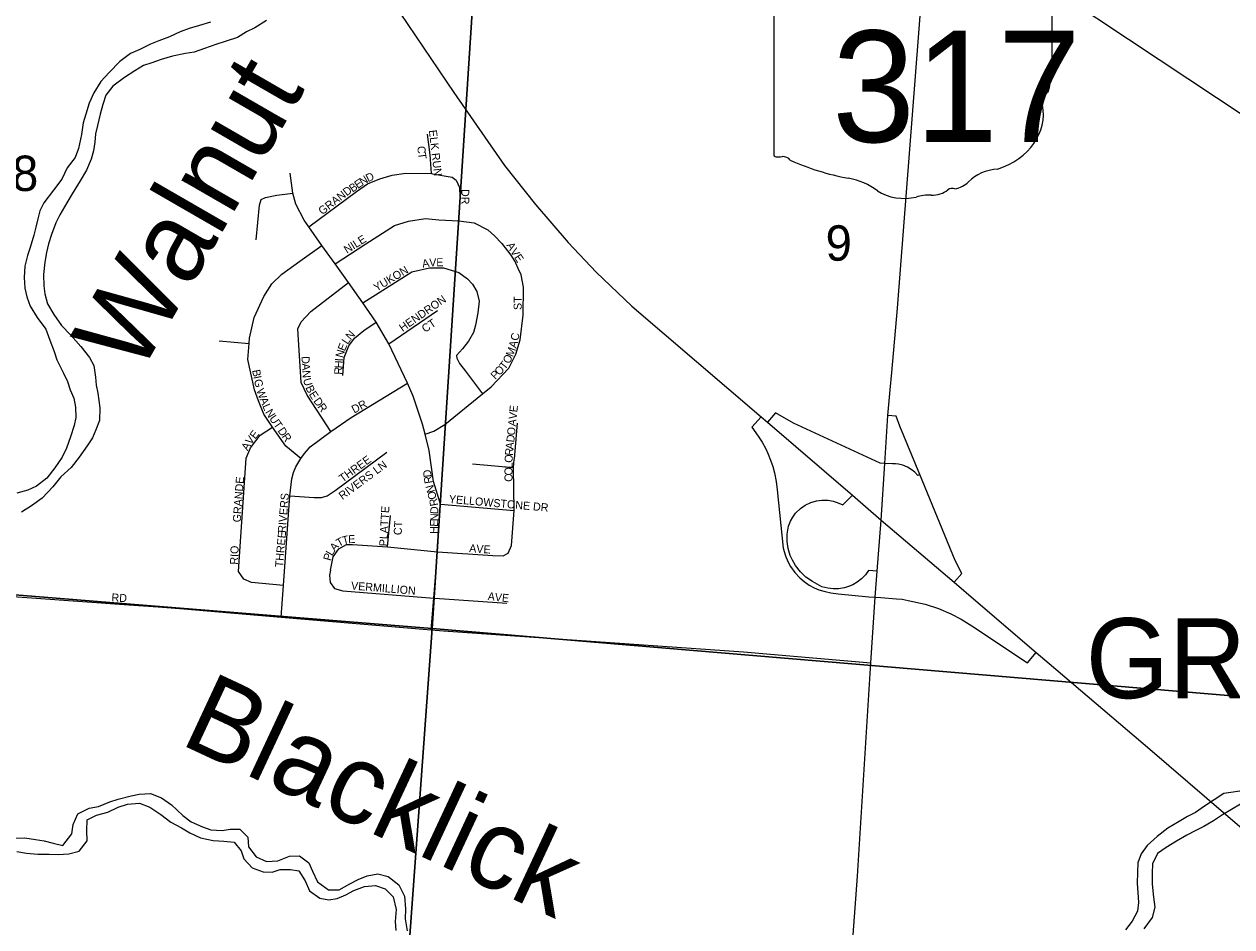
# Model space of a CAD drawing. Extents: x 0 to 34, y 0 to 22.
# Drawn here: x 5.595 to 7.024, y 15.756 to 16.825 of the extents above; entities that cross this region are included whole.
import ezdxf

# ---------------------------------------------------------------- set-up
doc = ezdxf.new("R2010")
doc.units = 0
for name, color, linetype in [('GM_X_City_Street', 7, 'Continuous'), ('GM_X_City_Street_Text', 7, 'Continuous'), ('GM_X_Corporation_Text', 7, 'Continuous'), ('GM_X_Interchange_Ramps', 7, 'Continuous'), ('GM_X_Major_River', 7, 'Continuous'), ('GM_X_Major_River_Text', 7, 'Continuous'), ('GM_X_Minor_River', 7, 'Continuous'), ('GM_X_Minor_River_Text', 7, 'Continuous'), ('GM_X_Section', 7, 'Continuous'), ('GM_X_Section_Text', 7, 'Continuous'), ('GM_X_State_Location', 7, 'Continuous'), ('GM_X_State_Route', 7, 'Continuous'), ('GM_X_State_Shield', 7, 'Continuous'), ('GM_X_US_Route', 7, 'Continuous')]:
    doc.layers.add(name, color=color, linetype=linetype)

msp = doc.modelspace()

# ---------------------------------------------------------------- linework, layer by layer
at = {"layer": 'GM_X_City_Street'}
for points in [[(6.5904, 16.9823), (6.5965, 16.9798), (6.6655, 16.9545), (6.7025, 16.9357), (6.7917, 16.88), (6.9382, 16.7826), (7.1077, 16.6702), (7.1098, 16.6688)], [(6.0771, 16.6476), (6.0755, 16.6699), (6.0723, 16.6942)], [(6.0766, 16.1075), (6.0798, 16.1449), (6.0842, 16.2), (6.0875, 16.2563), (6.0795, 16.2832), (6.0744, 16.32), (6.0694, 16.3391), (6.0664, 16.3508), (6.0552, 16.3842), (6.0486, 16.3995), (6.0267, 16.4459), (6.0114, 16.4718), (5.9957, 16.4946), (5.9788, 16.5185), (5.9629, 16.5407), (5.9471, 16.5624), (5.9319, 16.5845), (5.9265, 16.5923), (5.9165, 16.6113), (5.9131, 16.6244), (5.9096, 16.6481)], [(5.9319, 16.5845), (5.9883, 16.6263), (6.0011, 16.6355), (6.0159, 16.6416), (6.0303, 16.6459), (6.0467, 16.6482), (6.0771, 16.6476), (6.0782, 16.6475), (6.1014, 16.6434), (6.1063, 16.6397), (6.1101, 16.6313), (6.1106, 16.6203), (6.1099, 16.6051), (6.1092, 16.5918)], [(5.8696, 16.5693), (5.8733, 16.6104), (5.8755, 16.6168), (5.8804, 16.6195), (5.8941, 16.6222), (5.9131, 16.6244)], [(5.9629, 16.5407), (5.9995, 16.5645), (6.0332, 16.5862), (6.0499, 16.5912), (6.07, 16.5943), (6.0856, 16.5929), (6.1092, 16.5918), (6.1274, 16.5892), (6.1438, 16.5809), (6.1517, 16.5741), (6.1601, 16.565), (6.1708, 16.551), (6.1769, 16.5415)], [(5.9222, 16.3102), (5.9045, 16.3251), (5.8888, 16.3476), (5.8787, 16.3629), (5.8723, 16.3786), (5.8675, 16.3918), (5.8595, 16.4276), (5.8612, 16.4466), (5.8617, 16.4527), (5.8673, 16.4774), (5.8786, 16.5021), (5.888, 16.517), (5.8998, 16.5284), (5.9214, 16.5441), (5.9471, 16.5624)], [(6.0694, 16.3391), (6.0797, 16.3428), (6.0929, 16.3505), (6.1372, 16.3867), (6.1475, 16.3951), (6.1686, 16.4172), (6.1769, 16.434), (6.1818, 16.4507), (6.1855, 16.48), (6.1858, 16.513), (6.1831, 16.5278), (6.1796, 16.5354), (6.1769, 16.5415)], [(5.9957, 16.4946), (6.0539, 16.5312), (6.0748, 16.5362), (6.0911, 16.5359), (6.1094, 16.5306), (6.1197, 16.5231), (6.1254, 16.5166)], [(5.958, 16.3424), (5.9298, 16.3854), (5.9226, 16.4003), (5.919, 16.4639), (5.9227, 16.4723), (5.9341, 16.4845), (5.9788, 16.5185)], [(6.1254, 16.5166), (6.1307, 16.5079), (6.1334, 16.4965), (6.132, 16.4828), (6.1293, 16.468), (6.1267, 16.4596), (6.1207, 16.4494), (6.1139, 16.4402), (6.1067, 16.4322), (6.1071, 16.4292), (6.1101, 16.4227), (6.1174, 16.4136), (6.1372, 16.3867)], [(6.0267, 16.4459), (6.0841, 16.4857)], [(5.972, 16.4086), (5.9738, 16.4299), (5.9791, 16.4436), (5.9859, 16.4527), (5.9968, 16.4619), (6.0114, 16.4718)], [(5.8256, 16.4495), (5.8612, 16.4466)], [(5.8993, 16.1224), (5.9017, 16.1598), (5.9093, 16.266), (5.9117, 16.2861), (5.9137, 16.2937), (5.9165, 16.3006), (5.9222, 16.3102), (5.9266, 16.3162), (5.9334, 16.3243), (5.958, 16.3424), (5.982, 16.3589), (6.0486, 16.3995)], [(6.175, 16.3093), (6.1751, 16.3099), (6.1788, 16.3523)], [(5.9017, 16.1598), (5.8639, 16.1634), (5.855, 16.1674), (5.8486, 16.1767), (5.8506, 16.206), (5.8578, 16.3106), (5.8627, 16.3231), (5.8743, 16.338), (5.8888, 16.3476)], [(5.9093, 16.266), (5.9383, 16.2641), (5.9467, 16.264), (5.9536, 16.266), (5.9632, 16.2724), (6.0243, 16.318)], [(6.1619, 16.1952), (6.1679, 16.1984), (6.1719, 16.2073), (6.1747, 16.2487), (6.1742, 16.2995), (6.175, 16.3093)], [(6.1254, 16.3039), (6.1742, 16.2995)], [(6.0875, 16.2563), (6.1747, 16.2487)], [(6.0251, 16.2056), (6.0284, 16.243)], [(5.9576, 16.1783), (5.9608, 16.194), (5.9672, 16.2032), (5.9765, 16.2085), (5.9837, 16.2085), (6.0251, 16.2056), (6.0842, 16.2), (6.1498, 16.1956), (6.1619, 16.1952)], [(5.1396, 16.1788), (5.2853, 16.1685), (5.5486, 16.1493), (5.7187, 16.1373), (5.7537, 16.1349), (5.7841, 16.1323)], [(5.9576, 16.1783), (5.9564, 16.1723), (5.9572, 16.1634), (5.9624, 16.1566), (5.972, 16.1538), (6.0798, 16.1449), (6.0808, 16.1448)], [(6.0808, 16.1448), (6.1663, 16.1389)], [(5.7841, 16.1323), (5.8993, 16.1224), (6.0766, 16.1075), (6.0912, 16.1065)], [(6.0912, 16.1065), (6.4462, 16.0814), (6.5968, 16.0685)]]:
    msp.add_lwpolyline(points, dxfattribs=at)
at = {"layer": 'GM_X_Interchange_Ramps'}
for points in [[(6.4672, 16.3597), (6.4561, 16.3474), (6.4637, 16.3369), (6.4682, 16.3297), (6.4726, 16.3217), (6.4756, 16.3153), (6.4783, 16.3084), (6.4809, 16.3007), (6.483, 16.2932), (6.485, 16.2833), (6.4863, 16.2732), (6.4934, 16.2043), (6.4959, 16.1953), (6.4988, 16.1883), (6.5021, 16.1824), (6.5069, 16.1755), (6.513, 16.1689), (6.5179, 16.1647), (6.524, 16.1605), (6.5301, 16.1571), (6.5356, 16.1548), (6.5428, 16.1527), (6.5495, 16.1515), (6.5585, 16.1501), (6.5946, 16.1466), (6.6022, 16.1461)], [(6.6135, 16.3046), (6.6081, 16.3049), (6.5054, 16.3523), (6.4842, 16.3642), (6.4747, 16.3532)], [(6.6955, 16.1641), (6.7048, 16.1742), (6.6968, 16.1894), (6.6549, 16.2912), (6.6312, 16.3487), (6.627, 16.3605), (6.6172, 16.3611)], [(6.6549, 16.2912), (6.6528, 16.2903), (6.6492, 16.2941), (6.6449, 16.2975), (6.6403, 16.3002), (6.6348, 16.3023), (6.6297, 16.3035), (6.6262, 16.3039), (6.6226, 16.304), (6.6135, 16.3046)], [(6.6046, 16.177), (6.5944, 16.1778), (6.5907, 16.1727), (6.586, 16.1679), (6.5809, 16.1639), (6.5757, 16.1609), (6.5707, 16.1588), (6.5657, 16.1573), (6.5589, 16.1561), (6.5523, 16.156), (6.5459, 16.1568), (6.5389, 16.1586), (6.5278, 16.1647), (6.5201, 16.17), (6.5136, 16.1761), (6.5079, 16.1835), (6.5042, 16.1899), (6.5017, 16.1957), (6.4993, 16.2039), (6.498, 16.2121), (6.498, 16.2209), (6.4997, 16.2301), (6.5019, 16.236), (6.5046, 16.2409), (6.508, 16.2456), (6.5137, 16.2512), (6.5194, 16.2552), (6.5261, 16.2584), (6.5327, 16.2603), (6.5391, 16.2611), (6.5464, 16.2609), (6.5524, 16.2598), (6.5572, 16.2583), (6.5638, 16.2553), (6.5753, 16.267)], [(6.6022, 16.1461), (6.6087, 16.1456), (6.6275, 16.1442), (6.6339, 16.1437), (6.6412, 16.1424), (6.6614, 16.138), (6.6772, 16.1329), (6.6916, 16.1264), (6.704, 16.12), (6.7167, 16.1123), (6.7824, 16.0686), (6.7928, 16.0806)]]:
    msp.add_lwpolyline(points, dxfattribs=at)
at = {"layer": 'GM_X_Major_River'}
for points in [[(5.8817, 16.829), (5.8681, 16.8203), (5.8579, 16.8153), (5.8476, 16.8089), (5.834, 16.8043), (5.8219, 16.8005), (5.8083, 16.7956), (5.7961, 16.7914), (5.7859, 16.7899), (5.7704, 16.7868), (5.7571, 16.7827), (5.7462, 16.7789), (5.7363, 16.7754), (5.7261, 16.7694), (5.7136, 16.7614), (5.7, 16.7511), (5.6916, 16.7405), (5.6882, 16.7295), (5.6848, 16.7178), (5.6818, 16.7045), (5.6795, 16.6946), (5.6784, 16.6848), (5.6772, 16.6745), (5.6742, 16.6647), (5.6689, 16.6518), (5.6613, 16.6389), (5.6519, 16.6237), (5.6454, 16.6131), (5.6371, 16.5987), (5.6325, 16.5892), (5.6272, 16.5755), (5.6238, 16.5645), (5.6215, 16.5543), (5.6196, 16.5429), (5.6178, 16.5281), (5.6181, 16.5148), (5.6196, 16.5054), (5.6227, 16.4936), (5.6302, 16.4807), (5.6393, 16.4678), (5.6503, 16.4565), (5.662, 16.4428), (5.6723, 16.4299), (5.6776, 16.4204), (5.6794, 16.4068), (5.6802, 16.3973), (5.6821, 16.3875), (5.6844, 16.3704), (5.684, 16.3552), (5.6798, 16.3442), (5.676, 16.3347), (5.6696, 16.3253), (5.6601, 16.312), (5.6506, 16.2998), (5.6385, 16.2888), (5.6287, 16.2767), (5.6162, 16.2634), (5.6037, 16.2543), (5.5919, 16.2467)], [(5.8155, 16.8267), (5.8026, 16.8229), (5.7901, 16.8195), (5.7795, 16.8153), (5.767, 16.8096), (5.7545, 16.8046), (5.7443, 16.8009), (5.7318, 16.7944), (5.7208, 16.7898), (5.7083, 16.7804), (5.6954, 16.7671), (5.6856, 16.7568), (5.6776, 16.7432), (5.6719, 16.731), (5.6678, 16.7178), (5.6647, 16.7079), (5.6628, 16.6939), (5.6591, 16.6772), (5.6553, 16.6666), (5.6458, 16.6544), (5.6394, 16.6411), (5.6295, 16.6279), (5.6181, 16.6131), (5.6136, 16.6036), (5.611, 16.5941), (5.6087, 16.5842), (5.6064, 16.5748), (5.6019, 16.56), (5.5988, 16.5505), (5.5958, 16.538), (5.595, 16.5247), (5.5958, 16.5118), (5.5981, 16.5016), (5.6022, 16.4906), (5.6102, 16.4773), (5.6204, 16.4636), (5.6253, 16.4504), (5.6306, 16.4371), (5.6336, 16.4273), (5.6416, 16.4113), (5.6461, 16.4015), (5.6495, 16.3916), (5.6537, 16.3818), (5.6556, 16.3711), (5.656, 16.359), (5.6541, 16.3495), (5.6499, 16.3359), (5.645, 16.3226), (5.64, 16.312), (5.6313, 16.2991), (5.6219, 16.2869), (5.6094, 16.2774)], [(5.6094, 16.2774), (5.5991, 16.2729), (5.5863, 16.2691)]]:
    msp.add_lwpolyline(points, dxfattribs=at)
at = {"layer": 'GM_X_Minor_River'}
for points in [[(5.585, 15.8609), (5.5956, 15.8612), (5.6084, 15.8592), (5.6186, 15.8576), (5.6292, 15.8549), (5.6409, 15.8521), (5.6513, 15.8661), (5.6529, 15.8771), (5.6583, 15.8895), (5.672, 15.8963), (5.683, 15.8984), (5.6963, 15.904), (5.7062, 15.907), (5.7214, 15.911), (5.7312, 15.9128), (5.7445, 15.9139), (5.7573, 15.9085), (5.7694, 15.9004), (5.7829, 15.8878), (5.7927, 15.8801), (5.8059, 15.8743), (5.816, 15.8708), (5.8293, 15.8699), (5.8388, 15.8714), (5.8501, 15.8717), (5.8595, 15.8621), (5.8605, 15.8507), (5.8695, 15.8389), (5.8819, 15.8331), (5.8952, 15.8341), (5.9089, 15.8397), (5.921, 15.84), (5.9319, 15.8315), (5.936, 15.822), (5.9423, 15.8091), (5.9551, 15.7998), (5.9676, 15.7997), (5.9805, 15.8068), (5.9904, 15.8121), (6.001, 15.8162), (6.0136, 15.8187), (6.0257, 15.8156), (6.0384, 15.8056), (6.0451, 15.7923), (6.0461, 15.7771), (6.046, 15.7653), (6.0481, 15.7513)], [(7.0419, 15.9178), (7.0148, 15.9138), (6.992, 15.8988), (6.9813, 15.8913), (6.9718, 15.8864), (6.9619, 15.8808), (6.9485, 15.8726), (6.936, 15.8628), (6.9241, 15.8523), (6.9168, 15.8425), (6.9129, 15.8315), (6.9125, 15.8205), (6.9123, 15.8072), (6.913, 15.7966), (6.9136, 15.7848), (6.9124, 15.7746), (6.9062, 15.7625), (6.8982, 15.7523)], [(5.5863, 15.845), (5.5977, 15.843), (5.6113, 15.8421), (5.6246, 15.842), (5.6352, 15.8415), (5.6477, 15.8422), (5.6602, 15.8455), (5.6694, 15.8579), (5.6691, 15.8701), (5.6696, 15.8826), (5.6807, 15.8882), (5.6939, 15.8915), (5.7061, 15.8975), (5.7171, 15.9012), (5.7315, 15.9022), (5.7436, 15.8976), (5.7568, 15.8887), (5.7684, 15.8799), (5.7812, 15.873), (5.791, 15.8672), (5.8038, 15.8614), (5.8186, 15.8583), (5.8314, 15.8574), (5.8435, 15.8562), (5.8518, 15.8458), (5.8551, 15.8363), (5.8648, 15.8256), (5.878, 15.821), (5.8883, 15.8205), (5.8981, 15.8238), (5.9103, 15.8237), (5.9201, 15.8221), (5.9275, 15.8103), (5.9327, 15.7985), (5.9448, 15.7897), (5.9557, 15.7877), (5.9652, 15.7895), (5.9755, 15.7936), (5.985, 15.7988), (5.9979, 15.8037), (6.0108, 15.8047), (6.0221, 15.8008), (6.0315, 15.7913), (6.0351, 15.7764), (6.0339, 15.7624), (6.0349, 15.7514)], [(7.0345, 15.901), (7.0131, 15.8884), (7.0024, 15.8813), (6.991, 15.8745), (6.9807, 15.8697), (6.9708, 15.8644), (6.9586, 15.8573), (6.9464, 15.8498), (6.9361, 15.8427), (6.9303, 15.8306), (6.9299, 15.8196), (6.9301, 15.8063), (6.9315, 15.7911), (6.9329, 15.779), (6.9301, 15.7669), (6.9201, 15.7537)]]:
    msp.add_lwpolyline(points, dxfattribs=at)
at = {"layer": 'GM_X_Section'}
for points in [[(5.123, 17.2087), (6.1439, 17.131), (6.0779, 16.1089), (5.0408, 16.1927)], [(6.1439, 17.131), (7.1918, 17.0445), (7.1133, 16.022), (6.0779, 16.1089)], [(5.0408, 16.1927), (6.0779, 16.1089), (6.0038, 15.0886), (4.9746, 15.1686)], [(6.0779, 16.1089), (7.1133, 16.022), (7.0289, 14.9993), (6.0038, 15.0886)]]:
    msp.add_lwpolyline(points, close=True, dxfattribs=at)
at = {"layer": 'GM_X_State_Route'}
for points in [[(6.6219, 16.4123), (6.6287, 16.4882), (6.6574, 16.8602), (6.6655, 16.9545), (6.6711, 17.034)], [(6.62, 16.3918), (6.6219, 16.4123)], [(6.6092, 16.2373), (6.6135, 16.3046), (6.6172, 16.3611), (6.62, 16.3918)], [(6.603, 16.1564), (6.6046, 16.177), (6.6092, 16.2373)], [(6.5968, 16.0685), (6.6022, 16.1461), (6.603, 16.1564)], [(6.5714, 15.682), (6.5813, 15.816), (6.5968, 16.0685)]]:
    msp.add_lwpolyline(points, dxfattribs=at)
at = {"layer": 'GM_X_State_Shield'}
for p, q in [((6.4821, 16.871), (6.4821, 16.6709)), ((6.8117, 16.7747), (6.8117, 16.8794)), ((6.8116, 16.7747), (6.8117, 16.7747))]:
    msp.add_line(p, q, dxfattribs=at)
for centre, major_axis, start_param, end_param in [((6.8108, 16.767), (0.00568, 0), 1.883978, 3.671073), ((6.8078, 16.7743), (0.00393, 0), 5.05454, 6.418171), ((6.7747, 16.7538), (0.0341, 0), 5.934695, 6.695948), ((6.8248, 16.7309), (0.0248, 0), 2.387724, 3.262537), ((6.7138, 16.7176), (0.0874, 0), 5.101752, 6.440018), ((6.4859, 16.6704), (0.00385, 0), 3.00124, 4.508301), ((6.4865, 16.6909), (0.0294, 0), 4.665946, 4.897461), ((6.4925, 16.6593), (0.0106, 0), 0.519207, 1.627899), ((6.6263, 16.8391), (0.2524, 0), 4.195997, 4.488961), ((6.7507, 16.6147), (0.0479, 0), 1.647645, 2.488434), ((6.5511, 16.581), (0.079, 0), 0.823519, 1.323587), ((6.69, 16.6515), (0.0282, 0), 4.937069, 5.64225), ((6.6365, 16.6583), (0.0501, 0), 4.026481, 4.996735), ((6.6691, 16.6434), (0.0267, 0), 4.691044, 5.507374), ((6.6933, 16.624), (0.00752, 0), 1.147584, 2.315152), ((6.6654, 16.5891), (0.0412, 0), 1.495662, 1.94098)]:
    msp.add_ellipse(centre, major_axis=major_axis, ratio=0.8, start_param=start_param, end_param=end_param, dxfattribs=at)
at = {"layer": 'GM_X_US_Route'}
for points in [[(5.7828, 17.1218), (5.799, 17.1116), (5.8065, 17.1058), (5.8292, 17.0876), (5.8606, 17.0611), (5.8869, 17.0362), (5.9107, 17.0113), (5.9349, 16.9847), (5.962, 16.9493), (5.9836, 16.9207), (6.04, 16.8375), (6.1033, 16.7438), (6.1634, 16.657), (6.2001, 16.6111), (6.2389, 16.5659), (6.2721, 16.5311), (6.3142, 16.4908), (6.4672, 16.3597), (6.4747, 16.3532), (6.5753, 16.267), (6.6092, 16.2373)], [(6.6092, 16.2373), (6.6955, 16.1641), (6.7214, 16.1418)], [(6.7214, 16.1418), (6.7928, 16.0806), (6.8081, 16.0676)], [(6.8081, 16.0676), (6.9271, 15.9663), (7.017, 15.8889), (7.0829, 15.8326)]]:
    msp.add_lwpolyline(points, dxfattribs=at)

# ---------------------------------------------------------------- texts
at = {"layer": 'GM_X_City_Street_Text'}
for s, rotation, p in [('ELK RUN', 276.6534, (6.0739, 16.6988)), ('C', 274.6427, (6.0602, 16.6799)), ('T', 277.762, (6.0609, 16.6719)), ('E', 34.8859, (5.9898, 16.6293)), ('N', 32.0471, (5.9952, 16.6331)), ('D', 25.7537, (6.002, 16.6373)), ('GRAND', 37.5664, (5.9477, 16.5983)), ('B', 34.8488, (5.9836, 16.625)), ('DR', 270, (6.1123, 16.6294)), ('NILE', 32.1985, (5.977, 16.5526)), ('A', 301.6648, (6.1653, 16.5628)), ('V', 302.6465, (6.1698, 16.5556)), ('E', 303.6249, (6.1744, 16.5484)), ('YUKON', 31.1607, (6.0121, 16.5076)), ('A', 10.2638, (6.0667, 16.5361)), ('V', 1.9674, (6.0745, 16.5376)), ('E', 0, (6.0827, 16.5379)), ('HENDRON', 34.8556, (6.0428, 16.46)), ('ST', 90, (6.1837, 16.4861)), ('CT', 33.6968, (6.0694, 16.459)), ('L', 56.022, (5.9778, 16.4446)), ('N', 47.9835, (5.9813, 16.4499)), ('C', 79.3073, (6.1797, 16.4492)), ('N', 74.9404, (5.9723, 16.4289)), ('E', 67.9602, (5.9744, 16.4367)), ('M', 68.8658, (6.1733, 16.43)), ('A', 74.4243, (6.1772, 16.4403)), ('D', 273.2587, (5.9231, 16.4312)), ('A', 273.2587, (5.9236, 16.4228)), ('H', 86.6104, (5.9717, 16.4169)), ('I', 86.6587, (5.9722, 16.4252)), ('T', 51.6018, (6.1639, 16.4147)), ('O', 63.3191, (6.1692, 16.4217)), ('B', 280.9956, (5.8647, 16.4147)), ('N', 273.2368, (5.924, 16.4145)), ('R', 86.6221, (5.9712, 16.4094)), ('P', 45.2512, (6.1526, 16.4032)), ('O', 45.2472, (6.1573, 16.4079)), ('I', 280.9928, (5.8662, 16.4073)), ('G', 280.997, (5.867, 16.4033)), ('W', 289.965, (5.8695, 16.3911)), ('U', 285.0234, (5.9249, 16.4041)), ('B', 295.1582, (5.9276, 16.3943)), ('A', 292.2238, (5.8734, 16.3805)), ('E', 302.3874, (5.9315, 16.3864)), ('D', 305.3426, (5.9368, 16.3783)), ('L', 293.3785, (5.8766, 16.3726)), ('N', 301.0417, (5.8799, 16.3653)), ('R', 305.3694, (5.9416, 16.3715)), ('DR', 27.8967, (5.9855, 16.3635)), ('V', 84.1459, (6.1777, 16.3564)), ('E', 84.1426, (6.1785, 16.3647)), ('U', 304.6987, (5.8845, 16.3576)), ('T', 304.7799, (5.8893, 16.3507)), ('A', 84.1328, (6.1768, 16.3481)), ('V', 53.0776, (5.8634, 16.3259)), ('E', 51.7967, (5.8684, 16.3326)), ('D', 304.7641, (5.8945, 16.3432)), ('R', 304.7812, (5.8993, 16.3363)), ('D', 84.1328, (6.1749, 16.3291)), ('O', 84.1355, (6.1757, 16.3373)), ('A', 60.7756, (5.8595, 16.3189)), ('A', 84.1546, (6.174, 16.3208)), ('THREE', 36.1207, (5.9719, 16.2817)), ('O', 87.2446, (6.1729, 16.3051)), ('R', 84.3087, (6.1733, 16.3133)), ('RIVERS LN', 36.5526, (5.9716, 16.2611)), ('D', 96.8567, (6.0773, 16.2886)), ('O', 89.9478, (6.1729, 16.2902)), ('L', 89.918, (6.1729, 16.2986)), ('GRANDE', 85.7938, (5.8512, 16.2345)), ('R', 99.5382, (6.0785, 16.2814)), ('C', 89.9271, (6.1729, 16.2827)), ('RIVERS', 85.3312, (5.9045, 16.222)), ('N', 105.1302, (6.0812, 16.2711)), ('O', 105.1302, (6.0834, 16.2631)), ('YELLOWSTONE DR', 354.9719, (6.0973, 16.2578)), ('PLATTE', 86.6998, (6.0245, 16.2062)), ('R', 100.7951, (6.085, 16.2549)), ('D', 89.2495, (6.085, 16.2445)), ('E', 88.7763, (6.0847, 16.2295)), ('N', 88.7541, (6.0849, 16.2361)), ('THREE', 84.9234, (5.9012, 16.1812)), ('CT', 86.8222, (6.0416, 16.2194)), ('H', 88.7541, (6.0845, 16.2211)), ('A', 47.3808, (5.9625, 16.1997)), ('T', 29.3518, (5.9675, 16.2054)), ('T', 14.7783, (5.9727, 16.2084)), ('E', 2.8147, (5.9786, 16.21)), ('AVE', 356.0569, (6.1214, 16.1995)), ('RIO', 87.6152, (5.8479, 16.1845)), ('P', 74.5124, (5.9578, 16.1886)), ('L', 59.1674, (5.9594, 16.1944)), ('VERMILLION', 355.3441, (5.9815, 16.1553)), ('AVE', 353.8878, (6.1432, 16.1428)), ('RD', 356.989, (5.6981, 16.1412))]:
    msp.add_text(s, height=0.00947, rotation=rotation, dxfattribs=at).set_placement(p)
at = {"layer": 'GM_X_Corporation_Text'}
msp.add_text('GROVEPORT', height=0.0947, rotation=0, dxfattribs=at).set_placement((6.8513, 16.0266))
at = {"layer": 'GM_X_Major_River_Text'}
msp.add_text('Walnut', height=0.09469, rotation=60, dxfattribs=at).set_placement((5.7306, 16.4069))
at = {"layer": 'GM_X_Minor_River_Text'}
msp.add_text('Blacklick', height=0.09469, rotation=335.0021, dxfattribs=at).set_placement((5.7775, 15.9732))
at = {"layer": 'GM_X_Section_Text'}
for s, p in [('8', (5.5805, 16.627)), ('9', (6.5434, 16.5445))]:
    msp.add_text(s, height=0.0419, rotation=0, dxfattribs=at).set_placement(p)
at = {"layer": 'GM_X_State_Location'}
for s in ['s', 'r']:
    msp.add_text(s, height=0.000189, dxfattribs=at).set_placement((6.6432, 16.7576))
msp.add_text('317', height=0.000189, rotation=0, dxfattribs=at).set_placement((6.5763, 16.7439))
at = {"layer": 'GM_X_State_Shield'}
msp.add_text('317', height=0.13184, dxfattribs=at).set_placement((6.5512, 16.685))

doc.saveas('drawing.dxf')
